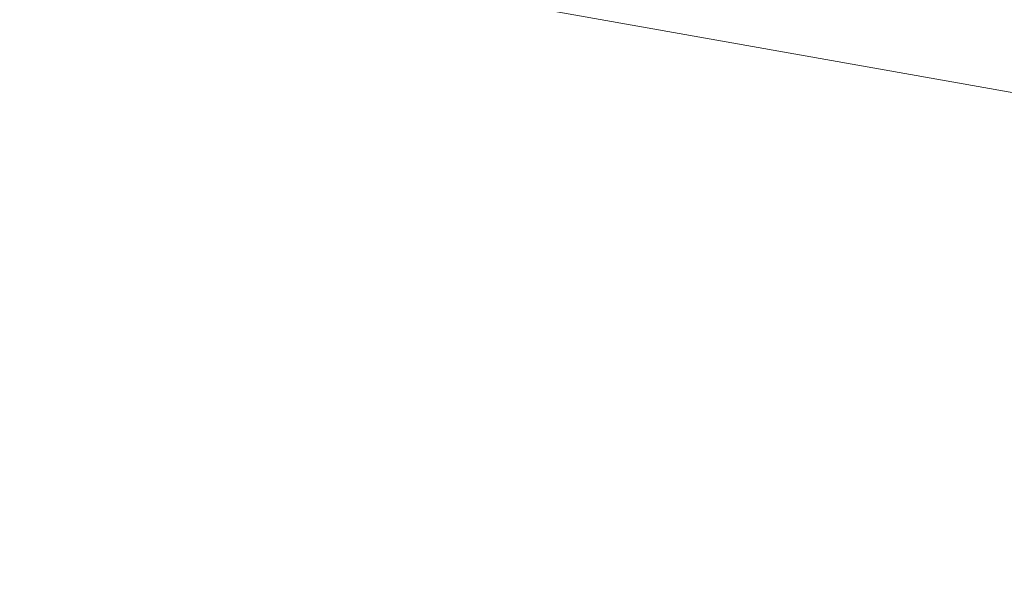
# Model space of a CAD drawing. Header units: millimetres. Extents: x -430348 to -225823, y -86243 to 5084.
# Tile 436 of 656: x -406156 to -403579, y 418 to 1902. Entities that reach past the tile are written whole.
import ezdxf

# ---------------------------------------------------------------- set-up
doc = ezdxf.new("R2010")
doc.units = ezdxf.units.MM
doc.layers.add('A-ROOF', color=132, linetype='Continuous', lineweight=9)

msp = doc.modelspace()

# ---------------------------------------------------------------- meshes
at = {"layer": 'A-ROOF'}
mesh = msp.add_polyface(dxfattribs=at)
corners = [(-388312.7, 3045.6, 63197.6), (-413010.3, 3387.3, 63197.6), (-409560.1, -235.8, 65647.6), (-407359.2, -266.3, 65647.6), (-407350.6, 355.4, 65221.5), (-406510.7, 343.8, 65221.5), (-406519.3, -277.9, 65647.6), (-394940.4, -438.1, 65647.6), (-394931.8, 183.6, 65221.5), (-394151.9, 172.8, 65221.5), (-394160.5, -448.9, 65647.6), (-391961.8, -479.3, 65647.6)]
mesh.append_faces([[corners[k] for k in face] for face in [(4, 1, 2, 3)]], dxfattribs={"vtx0": -1})
mesh.append_faces([[corners[k] for k in face] for face in [(1, 4, 5, 8)]], dxfattribs={"vtx0": -1, "vtx2": -1, "vtx3": -1})
mesh.append_faces([[corners[k] for k in face] for face in [(11, 0, 9, 10)]], dxfattribs={"vtx1": -1})
mesh.append_faces([[corners[k] for k in face] for face in [(8, 9, 0, 1)]], dxfattribs={"vtx1": -1, "vtx3": -1})
mesh.append_faces([[corners[k] for k in face] for face in [(6, 7, 8, 5)]], dxfattribs={"vtx2": -1})
mesh = msp.add_polyface(dxfattribs=at)
corners = [(-413010.3, 3387.3, 63097.6), (-388312.7, 3045.6, 63097.6), (-391961.8, -479.3, 65547.6), (-394160.5, -448.9, 65547.6), (-394151.9, 172.8, 65121.5), (-394931.8, 183.6, 65121.5), (-394940.4, -438.1, 65547.6), (-406519.3, -277.9, 65547.6), (-406510.7, 343.8, 65121.5), (-407350.6, 355.4, 65121.5), (-407359.2, -266.3, 65547.6), (-409560.1, -235.8, 65547.6)]
mesh.append_faces([[corners[k] for k in face] for face in [(4, 1, 2, 3)]], dxfattribs={"vtx0": -1})
mesh.append_faces([[corners[k] for k in face] for face in [(1, 4, 5, 0)]], dxfattribs={"vtx0": -1, "vtx2": -1})
mesh.append_faces([[corners[k] for k in face] for face in [(11, 0, 9, 10)]], dxfattribs={"vtx1": -1})
mesh.append_faces([[corners[k] for k in face] for face in [(8, 9, 0, 5)]], dxfattribs={"vtx1": -1, "vtx2": -1, "vtx3": -1})
mesh.append_faces([[corners[k] for k in face] for face in [(5, 6, 7, 8)]], dxfattribs={"vtx3": -1})

doc.saveas('drawing.dxf')
